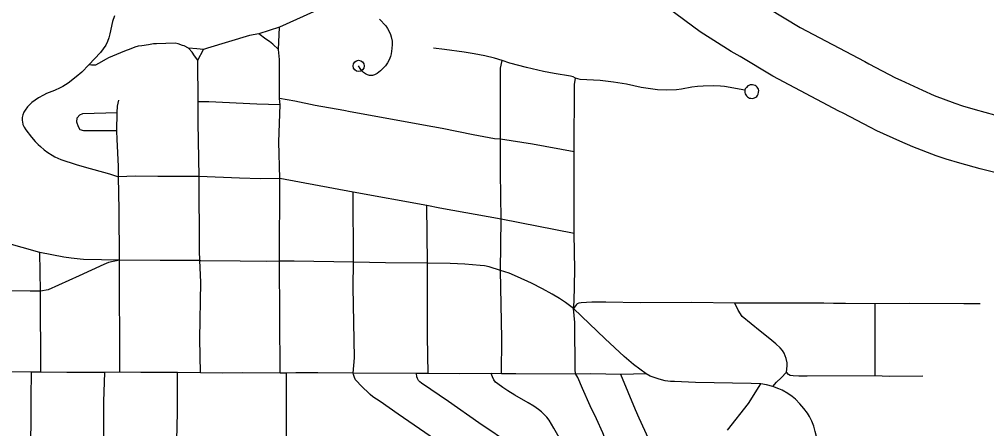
# Model space of a CAD drawing. Extents: x -19 to 366, y -4 to 359.
# Drawn here: x 152.547 to 153.368, y 191.86 to 192.207 of the extents above; entities that cross this region are included whole.
import ezdxf

# ---------------------------------------------------------------- set-up
doc = ezdxf.new("R2010")
doc.units = 0
for name, color, linetype in [('Level 10', 7, 'Continuous'), ('Level 33', 7, 'Continuous'), ('Level 60', 7, 'Continuous')]:
    doc.layers.add(name, color=color, linetype=linetype)

msp = doc.modelspace()

# ---------------------------------------------------------------- linework, layer by layer
at = {"layer": 'Level 10'}
for points in [[(153.00655, 192.29273), (153.04805, 192.33154), (153.07746, 192.29601), (153.09304, 192.28203), (153.10945, 192.26688), (153.12557, 192.25447), (153.151, 192.23585), (153.17482, 192.2208), (153.1821, 192.21677), (153.20931, 192.20021), (153.26408, 192.17135), (153.26762, 192.16947), (153.29023, 192.15775), (153.29472, 192.15552), (153.31314, 192.1471), (153.32301, 192.14276), (153.34049, 192.13601), (153.34711, 192.13389), (153.35764, 192.13079), (153.3742, 192.12627), (153.38364, 192.12382), (153.4047, 192.1187)], [(153.39352, 192.07269), (153.3721, 192.0779), (153.36202, 192.08051), (153.34473, 192.08523), (153.3332, 192.08862), (153.32472, 192.09134), (153.30492, 192.09898), (153.29376, 192.1039), (153.27436, 192.11277), (153.26881, 192.11552), (153.24567, 192.12752), (153.24198, 192.12947), (153.18594, 192.159), (153.15834, 192.17581), (153.15071, 192.18002), (153.12434, 192.19669), (153.09714, 192.2166), (153.07888, 192.23065), (153.06116, 192.24702), (153.04501, 192.26151), (153.00655, 192.29273)]]:
    msp.add_lwpolyline(points, dxfattribs=at)
at = {"layer": 'Level 33'}
for points in [[(152.81708, 192.22198), (152.79624, 192.21349), (152.76749, 192.20068)], [(152.62723, 192.2102), (152.62562, 192.20548), (152.62345, 192.19501), (152.62249, 192.19155), (152.62142, 192.18838), (152.61999, 192.18547), (152.61777, 192.18213), (152.61537, 192.17918), (152.6055, 192.16875)], [(152.76749, 192.20068), (152.74973, 192.19498)], [(152.76652, 192.18163), (152.76749, 192.20068)], [(152.85219, 192.20753), (152.85758, 192.20161), (152.85909, 192.19944), (152.86041, 192.19707), (152.86151, 192.19442), (152.86221, 192.19231), (152.86289, 192.18881), (152.86297, 192.18602), (152.86282, 192.18241), (152.86224, 192.17788), (152.8616, 192.1757), (152.86038, 192.17287), (152.85889, 192.17023), (152.85719, 192.16785), (152.85485, 192.16519), (152.85306, 192.16349), (152.85011, 192.16131), (152.84802, 192.16017), (152.84632, 192.15972), (152.84382, 192.15966), (152.84203, 192.16003), (152.84023, 192.16088), (152.83853, 192.16206), (152.83712, 192.16348), (152.83575, 192.1655), (152.8345, 192.16774)], [(152.74973, 192.19498), (152.74187, 192.19344), (152.70616, 192.18293), (152.70276, 192.18157)], [(152.76652, 192.18163), (152.76176, 192.18626), (152.75899, 192.18855), (152.75588, 192.19047), (152.74973, 192.19498)], [(152.65623, 192.18552), (152.65058, 192.18491), (152.6474, 192.18436), (152.64468, 192.18359), (152.64109, 192.18231), (152.63578, 192.18023), (152.62233, 192.17453), (152.62014, 192.17339), (152.61381, 192.16966), (152.61122, 192.16845), (152.60788, 192.16831), (152.6055, 192.16875)], [(152.69018, 192.18275), (152.6864, 192.18468), (152.68513, 192.18516), (152.68133, 192.18641), (152.67873, 192.1869), (152.66285, 192.18659), (152.66039, 192.18635), (152.65623, 192.18552)], [(152.69798, 192.17271), (152.69513, 192.17623), (152.69324, 192.17934), (152.69018, 192.18275)], [(152.70276, 192.18157), (152.69732, 192.18233), (152.69018, 192.18275)], [(152.69798, 192.17271), (152.70276, 192.18157)], [(152.76733, 192.14011), (152.7673, 192.15483), (152.76727, 192.17308), (152.76652, 192.18163)], [(152.95636, 192.17241), (152.94979, 192.17419), (152.94167, 192.17638), (152.93258, 192.17798), (152.92403, 192.17938), (152.90741, 192.18176), (152.89811, 192.18292)], [(152.6055, 192.16875), (152.59962, 192.16247), (152.59489, 192.15834), (152.58792, 192.15308), (152.58334, 192.15021), (152.58133, 192.14927), (152.57641, 192.14695), (152.56962, 192.14428), (152.56696, 192.14293), (152.56295, 192.1406), (152.56003, 192.13869), (152.55725, 192.13662), (152.55533, 192.13493), (152.55359, 192.13304), (152.55156, 192.13031), (152.55044, 192.12835), (152.54955, 192.12622), (152.54905, 192.12404), (152.54895, 192.12257), (152.54906, 192.12133), (152.54914, 192.12028), (152.54965, 192.11807), (152.55067, 192.11583), (152.55204, 192.1136), (152.55694, 192.10724), (152.56001, 192.10354), (152.56251, 192.10096), (152.5644, 192.09925), (152.56756, 192.09662), (152.57086, 192.09413), (152.57431, 192.09189), (152.57667, 192.09056), (152.58166, 192.08836), (152.59474, 192.08413), (152.60158, 192.08217)], [(152.69824, 192.13726), (152.69798, 192.17271)], [(152.95499, 192.10562), (152.95488, 192.10848), (152.95502, 192.14998), (152.95482, 192.16045), (152.95501, 192.16596), (152.95636, 192.17241)], [(153.01862, 192.15745), (153.01648, 192.15861), (153.01419, 192.15901), (153.00041, 192.16126), (152.99151, 192.16288), (152.97712, 192.16635), (152.9627, 192.17017), (152.95636, 192.17241)], [(153.01744, 192.09487), (153.01769, 192.15202), (153.01862, 192.15745)], [(153.1623, 192.14729), (153.14497, 192.15024), (153.14151, 192.15058), (153.13534, 192.15076), (153.12699, 192.15062), (153.12224, 192.15027), (153.11735, 192.14964), (153.10855, 192.14796), (153.10437, 192.14747), (153.09542, 192.14727), (153.08819, 192.1475), (153.08234, 192.1482), (153.07425, 192.14952), (153.06188, 192.15226), (153.05074, 192.15405), (153.03947, 192.15542), (153.02249, 192.15618), (153.01862, 192.15745)], [(153.17399, 192.14537), (153.17404, 192.14685), (153.17375, 192.14789), (153.17327, 192.14885), (153.17263, 192.14972), (153.17185, 192.15046), (153.17093, 192.15104), (153.16995, 192.15146), (153.16887, 192.15169), (153.16781, 192.15173), (153.16675, 192.15158), (153.16571, 192.15124), (153.16478, 192.15072), (153.16371, 192.14952), (153.16268, 192.1483), (153.1623, 192.14729)], [(153.1623, 192.14729), (153.16219, 192.14621), (153.1623, 192.14513), (153.16259, 192.14409), (153.16305, 192.14311), (153.16369, 192.14224), (153.16447, 192.14149), (153.16538, 192.1409), (153.16637, 192.14048), (153.16742, 192.14025), (153.16851, 192.1402), (153.16957, 192.14036), (153.1706, 192.14071), (153.17156, 192.14124), (153.17239, 192.14192), (153.17307, 192.14275), (153.17361, 192.14369), (153.17399, 192.14537)], [(152.62952, 192.12809), (152.62978, 192.13368), (152.63112, 192.13875)], [(152.69842, 192.11931), (152.69824, 192.13726)], [(152.76785, 192.13484), (152.7482, 192.13535), (152.70743, 192.13721), (152.69824, 192.13726)], [(152.76785, 192.13484), (152.76733, 192.14011)], [(152.95499, 192.10562), (152.94992, 192.10582), (152.93163, 192.10927), (152.90532, 192.11466), (152.88967, 192.11748), (152.84446, 192.12562), (152.82726, 192.12888), (152.82202, 192.12987), (152.79759, 192.13405), (152.78038, 192.1377), (152.76733, 192.14011)], [(152.62932, 192.1126), (152.60121, 192.11255), (152.59829, 192.11354), (152.59671, 192.11592), (152.5954, 192.12011), (152.59574, 192.12356), (152.59782, 192.12613), (152.60032, 192.12737), (152.62952, 192.12809)], [(152.62932, 192.1126), (152.62952, 192.12809)], [(152.76775, 192.07227), (152.76692, 192.1033), (152.76785, 192.13484)], [(152.69919, 192.07394), (152.69842, 192.11931)], [(152.63065, 192.07371), (152.6307, 192.08239), (152.62965, 192.10564), (152.62933, 192.11242), (152.62932, 192.1126)], [(152.95558, 192.03758), (152.95503, 192.07731), (152.9549, 192.10011), (152.95499, 192.10562)], [(153.01744, 192.09487), (152.98217, 192.10134), (152.95499, 192.10562)], [(153.01742, 192.02563), (153.01755, 192.06402), (153.01744, 192.09487)], [(152.60158, 192.08217), (152.62319, 192.07609), (152.63065, 192.07371)], [(152.66423, 192.07402), (152.64487, 192.07426), (152.63065, 192.07371)], [(152.63161, 192.00298), (152.63128, 192.04565), (152.63065, 192.07371)], [(152.69919, 192.07394), (152.66423, 192.07402)], [(152.69983, 192.00256), (152.69946, 192.01095), (152.69919, 192.07394)], [(152.73345, 192.07256), (152.69919, 192.07394)], [(152.76775, 192.07227), (152.75116, 192.07186), (152.73345, 192.07256)], [(152.7673, 192.00205), (152.76775, 192.07227)], [(152.8298, 192.06069), (152.76775, 192.07227)], [(152.83008, 192.00112), (152.8298, 192.06069)], [(152.89247, 192.04926), (152.8298, 192.06069)], [(152.89285, 192.00038), (152.89247, 192.04926)], [(152.95558, 192.03758), (152.90348, 192.04694), (152.89247, 192.04926)], [(152.56406, 192.00952), (152.49059, 192.03012), (152.48467, 192.03178), (152.47006, 192.03551), (152.46249, 192.03689), (152.44794, 192.03881), (152.43168, 192.04068), (152.42707, 192.04106)], [(152.95501, 191.99418), (152.95558, 192.03758)], [(153.01742, 192.02563), (152.95558, 192.03758)], [(153.01682, 191.96195), (153.01757, 191.96773), (153.01792, 191.99467), (153.01742, 192.02563)], [(152.56459, 191.97664), (152.56406, 192.00952)], [(152.63161, 192.00298), (152.60095, 192.00346), (152.59817, 192.00372), (152.59042, 192.00454), (152.5844, 192.00541), (152.56406, 192.00952)], [(152.63161, 192.00298), (152.62212, 192.00099), (152.61817, 191.99933), (152.59743, 191.98955)], [(152.63171, 191.90774), (152.63161, 192.00298)], [(152.66615, 192.0027), (152.63161, 192.00298)], [(152.69983, 192.00256), (152.66615, 192.0027)], [(152.70019, 191.90724), (152.69975, 191.9363), (152.70047, 191.9843), (152.69983, 192.00256)], [(152.73409, 192.00205), (152.70073, 192.00243), (152.69983, 192.00256)], [(152.7673, 192.00205), (152.75667, 192.00187), (152.73409, 192.00205)], [(152.83008, 192.00112), (152.77978, 192.00208), (152.7673, 192.00205)], [(152.76781, 191.90713), (152.7673, 192.00205)], [(152.82999, 191.90693), (152.831, 191.9199), (152.83001, 191.97999), (152.83008, 192.00112)], [(152.89285, 192.00038), (152.85736, 192.00067), (152.83008, 192.00112)], [(152.89366, 191.90668), (152.89291, 191.93802), (152.89285, 192.00038)], [(152.95501, 191.99418), (152.94521, 191.99722), (152.94135, 191.99802), (152.93757, 191.9985), (152.92454, 191.99944), (152.91215, 192.00015), (152.89285, 192.00038)], [(152.59743, 191.98955), (152.57097, 191.97775), (152.56459, 191.97664)], [(152.9559, 191.90657), (152.95612, 191.93648), (152.95501, 191.99418)], [(153.01682, 191.96195), (153.01016, 191.96695), (153.00503, 191.97039), (152.99879, 191.97408), (152.99065, 191.97847), (152.9811, 191.98327), (152.96922, 191.98881), (152.96216, 191.99185), (152.95501, 191.99418)], [(152.56459, 191.97664), (152.55569, 191.97654), (152.49541, 191.97732)], [(152.56478, 191.90774), (152.56459, 191.97664)], [(153.15374, 191.9664), (153.11744, 191.96701), (153.07339, 191.9668), (153.0442, 191.96728), (153.03232, 191.96715), (153.02347, 191.96681), (153.02126, 191.96641), (153.02, 191.96574), (153.01935, 191.96516), (153.01682, 191.96195)], [(153.27303, 191.96585), (153.24777, 191.96614), (153.23751, 191.96626), (153.22922, 191.96629), (153.1836, 191.96647), (153.15374, 191.9664)], [(153.17536, 191.9427), (153.16014, 191.95513), (153.1565, 191.96038), (153.15374, 191.9664)], [(153.273, 191.9049), (153.27303, 191.96585)], [(153.36196, 191.96596), (153.3482, 191.96587), (153.30204, 191.96601), (153.27303, 191.96585)], [(153.01877, 191.90626), (153.01816, 191.90909), (153.01796, 191.94993), (153.01682, 191.96195)], [(153.07842, 191.90653), (153.06788, 191.91433), (153.05996, 191.92109), (153.04366, 191.93625), (153.01682, 191.96195)], [(153.19555, 191.92407), (153.19423, 191.92623), (153.19239, 191.92842), (153.18855, 191.93194), (153.18352, 191.93603), (153.17536, 191.9427)], [(153.19753, 191.90774), (153.19823, 191.91314), (153.19822, 191.91572), (153.1974, 191.91951), (153.19664, 191.92172), (153.19555, 191.92407)], [(152.55696, 191.90797), (152.49542, 191.90814)], [(152.55661, 191.87456), (152.55658, 191.88641), (152.55696, 191.90797)], [(152.56478, 191.90774), (152.55696, 191.90797)], [(152.5869, 191.90773), (152.56478, 191.90774)], [(152.59834, 191.90772), (152.5869, 191.90773)], [(152.619, 191.90759), (152.59834, 191.90772)], [(152.61787, 191.77511), (152.61788, 191.80559), (152.61812, 191.82774), (152.61826, 191.83889), (152.61827, 191.84148), (152.61831, 191.88289), (152.619, 191.90759)], [(152.63171, 191.90774), (152.619, 191.90759)], [(152.64962, 191.90771), (152.63171, 191.90774)], [(152.66612, 191.9077), (152.64962, 191.90771)], [(152.68086, 191.90768), (152.66612, 191.9077)], [(152.68061, 191.7748), (152.68073, 191.8224), (152.6804, 191.84368), (152.68031, 191.84991), (152.68073, 191.87395), (152.68086, 191.90768)], [(152.70019, 191.90724), (152.68086, 191.90768)], [(152.73562, 191.90724), (152.71879, 191.90692), (152.70019, 191.90724)], [(152.76781, 191.90713), (152.73562, 191.90724)], [(152.77336, 191.90706), (152.76781, 191.90713)], [(152.77324, 191.83881), (152.77336, 191.90706)], [(152.82999, 191.90693), (152.79995, 191.90722), (152.78131, 191.90721), (152.77336, 191.90706)], [(152.94326, 191.81994), (152.93959, 191.82307), (152.86817, 191.87213), (152.85278, 191.88288), (152.84662, 191.88696), (152.84421, 191.88904), (152.83636, 191.89651), (152.83287, 191.90013), (152.83193, 191.90148), (152.83094, 191.90349), (152.83014, 191.90601), (152.82999, 191.90693)], [(152.8835, 191.90674), (152.82999, 191.90693)], [(152.97505, 191.83163), (152.97138, 191.8389), (152.97009, 191.84081), (152.96862, 191.84256), (152.96696, 191.84417), (152.96514, 191.84559), (152.9364, 191.8648), (152.91087, 191.88305), (152.88777, 191.89844), (152.88641, 191.89956), (152.88528, 191.90091), (152.88443, 191.90245), (152.88391, 191.9039), (152.8835, 191.90674)], [(152.89366, 191.90668), (152.8835, 191.90674)], [(152.94699, 191.90668), (152.92024, 191.90656), (152.89366, 191.90668)], [(153.00812, 191.84651), (153.00024, 191.86047), (152.99619, 191.86703), (152.99424, 191.86961), (152.99152, 191.87263), (152.98967, 191.87434), (152.98712, 191.87625), (152.98321, 191.8789), (152.97843, 191.8819), (152.96696, 191.88839), (152.96115, 191.8919), (152.95678, 191.89474), (152.95254, 191.89789), (152.95076, 191.89951), (152.94931, 191.90135), (152.94805, 191.90389), (152.94699, 191.90668)], [(152.9559, 191.90657), (152.94699, 191.90668)], [(153.01877, 191.90626), (152.96785, 191.90635), (152.9559, 191.90657)], [(153.05707, 191.906), (153.03165, 191.90634), (153.01877, 191.90626)], [(153.08666, 191.78212), (153.08353, 191.78567), (153.07465, 191.79489), (153.07283, 191.7971), (153.06455, 191.80723), (153.06267, 191.80975), (153.06098, 191.8124), (153.05946, 191.81516), (153.05814, 191.81802), (153.05703, 191.82096), (153.04721, 191.84232), (153.04164, 191.85652), (153.03651, 191.8682), (153.0311, 191.87944), (153.02444, 191.8941), (153.02068, 191.90333), (153.01877, 191.90626)], [(153.07842, 191.90653), (153.05707, 191.906)], [(153.10725, 191.80737), (153.09918, 191.8172), (153.09319, 191.82376), (153.09124, 191.8264), (153.09024, 191.82818), (153.08897, 191.83102), (153.08673, 191.83687), (153.08049, 191.85168), (153.07252, 191.86873), (153.06941, 191.87579), (153.05707, 191.906)], [(153.17592, 191.89784), (153.16764, 191.89839), (153.12039, 191.89923), (153.10268, 191.89985), (153.09933, 191.90009), (153.09479, 191.90065), (153.08947, 191.90202), (153.08191, 191.90462), (153.07842, 191.90653)], [(153.18603, 191.89581), (153.18916, 191.89941), (153.19308, 191.90306), (153.19753, 191.90774)], [(153.273, 191.9049), (153.2153, 191.90444), (153.20807, 191.90455), (153.20333, 191.90479), (153.20083, 191.90519), (153.19924, 191.90602), (153.19753, 191.90774)], [(153.14749, 191.85868), (153.16538, 191.88123), (153.17592, 191.89784)], [(153.18603, 191.89581), (153.18071, 191.89712), (153.17592, 191.89784)], [(153.31328, 191.90454), (153.28477, 191.90414), (153.273, 191.9049)], [(153.2241, 191.83818), (153.22387, 191.84524), (153.22355, 191.84967), (153.22302, 191.85317), (153.22208, 191.85767), (153.22081, 191.86207), (153.21907, 191.86639), (153.2172, 191.87016), (153.21546, 191.87297), (153.21245, 191.87704), (153.20897, 191.88108), (153.20521, 191.88484), (153.20251, 191.88715), (153.19879, 191.88968), (153.19389, 191.89249), (153.19108, 191.89381), (153.18603, 191.89581)], [(152.55612, 191.84163), (152.55663, 191.86359), (152.55661, 191.87456)]]:
    msp.add_lwpolyline(points, dxfattribs=at)
msp.add_circle((152.8345, 192.16774), 0.00473, dxfattribs=at)
at = {"layer": 'Level 60'}
for points in [[(156.50946, 189.3937), (156.44759, 191.65634), (156.2114, 200.27623), (155.97446, 208.89626), (155.73678, 217.51643), (155.49836, 226.13674), (155.2592, 234.75719), (155.01929, 243.37778), (154.77865, 251.9985), (154.53727, 260.61937), (154.29515, 269.24038), (154.0523, 277.86152), (153.80871, 286.48281), (153.56438, 295.10424), (153.31933, 303.72581), (153.07354, 312.34752), (152.82702, 320.96938), (152.57978, 329.59137), (152.3318, 338.21351), (152.0831, 346.83579)], [(154.11585, 1.87092), (153.9063, 10.48743), (153.69602, 19.10409), (153.48501, 27.72087), (153.27327, 36.3378), (153.0608, 44.95486), (152.84759, 53.57206), (152.63366, 62.1894), (152.419, 70.80688), (152.20362, 79.42449), (151.98751, 88.04225), (151.77068, 96.66014), (151.55312, 105.27817), (151.33484, 113.89634), (151.11584, 122.51465), (150.89612, 131.13311), (150.67568, 139.7517), (150.45452, 148.37043), (150.23264, 156.98931), (150.01005, 165.60832), (149.78674, 174.22748), (149.56272, 182.84677), (149.33799, 191.46621), (149.11254, 200.0858), (148.88638, 208.70552), (148.65952, 217.32539), (148.43194, 225.9454), (148.20366, 234.56555), (147.97466, 243.18584), (147.74497, 251.80628), (147.51457, 260.42687), (147.28346, 269.04759), (147.05165, 277.66846), (146.81914, 286.28948), (146.58593, 294.91064), (146.35202, 303.53194), (146.11742, 312.15339), (145.88211, 320.77499), (145.64611, 329.39673), (145.40941, 338.01861), (145.17202, 346.64065)], [(0, 189.51617), (7.11214, 189.52059), (14.22427, 189.53386), (21.33637, 189.55597), (28.44845, 189.58693), (35.56048, 189.62672), (42.67245, 189.67537), (49.78436, 189.73285), (56.89619, 189.79918), (64.00793, 189.87436), (71.11958, 189.95838), (78.23111, 190.05124), (85.34253, 190.15294), (92.45381, 190.26349), (99.56495, 190.38288), (106.67593, 190.51112), (113.78675, 190.6482), (120.89739, 190.79412), (128.00785, 190.94888), (135.11811, 191.11248), (142.22816, 191.28493), (149.33799, 191.46621), (156.44759, 191.65634), (163.55694, 191.85531), (170.66605, 192.06312), (177.77489, 192.27977), (184.88345, 192.50526), (191.99173, 192.73959), (199.09971, 192.98276), (206.20739, 193.23477), (213.31474, 193.49561), (220.42177, 193.7653), (227.52845, 194.04382), (234.63479, 194.33118), (241.74076, 194.62738), (248.84635, 194.93241), (255.95157, 195.24628), (263.05638, 195.56898), (270.16079, 195.90052), (277.26478, 196.24089), (284.36834, 196.5901), (291.47147, 196.94814), (298.57414, 197.31501), (305.67635, 197.69072), (312.77809, 198.07525), (319.87934, 198.46862), (326.9801, 198.87082), (334.08035, 199.28185), (341.18009, 199.7017)]]:
    msp.add_spline(points, degree=3, dxfattribs=at)

doc.saveas('drawing.dxf')
